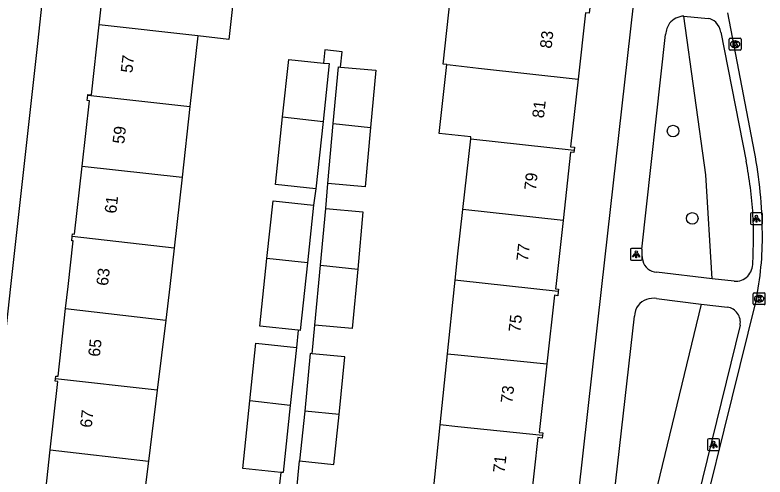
# Model space of a CAD drawing. Extents: x 162026 to 163499, y 387297 to 388169.
# Drawn here: x 162462.5 to 162526, y 387983.9 to 388023 of the extents above; entities that cross this region are included whole.
import ezdxf

# ---------------------------------------------------------------- set-up
doc = ezdxf.new("R2010")
doc.units = 0
for name, color, linetype in [('IMGEO_Boom', 7, 'Continuous'), ('IMGEO_Groenvoorziening', 7, 'Continuous'), ('IMGEO_Kolk', 7, 'Continuous'), ('IMGEO_Lichtpunt', 7, 'Continuous'), ('IMGEO_Pand', 7, 'Continuous'), ('IMGEO_Pand_nummerreeks', 7, 'Continuous'), ('IMGEO_Rijbaan_lokaal_open', 7, 'Continuous'), ('IMGEO_Voetpad_open', 7, 'Continuous')]:
    doc.layers.add(name, color=color, linetype=linetype)

msp = doc.modelspace()

# ---------------------------------------------------------------- linework, layer by layer
at = {"layer": 'IMGEO_Boom'}
for centre in [(162518.202, 388013.15), (162519.829, 388005.773)]:
    msp.add_circle(centre, 0.489, dxfattribs=at)
at = {"layer": 'IMGEO_Groenvoorziening'}
for points in [[(162521.519, 388000.673), (162520.964, 388009.462), (162519.113, 388022.868)], [(162520.592, 387998.525), (162514.819, 387974.734)]]:
    msp.add_lwpolyline(points, dxfattribs=at)
at = {"layer": 'IMGEO_Kolk'}
for p, q in [((162522.956, 388020.067), (162522.956, 388020.919)), ((162523.031, 388020.993), (162523.883, 388020.993)), ((162523.444, 388020.773), (162523.469, 388020.773)), ((162523.957, 388020.919), (162523.957, 388020.067)), ((162523.467, 388020.213), (162523.442, 388020.213)), ((162523.883, 388019.993), (162523.031, 388019.993)), ((162524.977, 387998.552), (162524.977, 387999.404)), ((162525.052, 387999.478), (162525.904, 387999.478)), ((162525.465, 387999.258), (162525.49, 387999.258)), ((162525.978, 387999.404), (162525.978, 387998.552)), ((162525.488, 387998.698), (162525.463, 387998.698)), ((162525.904, 387998.478), (162525.052, 387998.478))]:
    msp.add_line(p, q, dxfattribs=at)
for points in [[(162522.956, 388020.067), (162522.956, 388020.919)], [(162523.031, 388020.993), (162523.883, 388020.993)], [(162523.957, 388020.919), (162523.957, 388020.067)], [(162523.277, 388020.693), (162523.4, 388020.693), (162523.4, 388020.542), (162523.53, 388020.693), (162523.694, 388020.693), (162523.548, 388020.542), (162523.701, 388020.293), (162523.549, 388020.293), (162523.464, 388020.457), (162523.4, 388020.39), (162523.4, 388020.293), (162523.277, 388020.293), (162523.277, 388020.693)], [(162523.883, 388019.993), (162523.031, 388019.993)], [(162524.977, 387998.552), (162524.977, 387999.404)], [(162525.052, 387999.478), (162525.904, 387999.478)], [(162525.978, 387999.404), (162525.978, 387998.552)], [(162525.298, 387999.178), (162525.421, 387999.178), (162525.421, 387999.027), (162525.551, 387999.178), (162525.715, 387999.178), (162525.569, 387999.027), (162525.722, 387998.778), (162525.57, 387998.778), (162525.485, 387998.942), (162525.421, 387998.875), (162525.421, 387998.778), (162525.298, 387998.778), (162525.298, 387999.178)], [(162525.904, 387998.478), (162525.052, 387998.478)]]:
    msp.add_lwpolyline(points, dxfattribs=at)
for centre, start, end in [((162523.033, 388020.917), 91.55205, 178.44795), ((162523.033, 388020.917), 91.55205, 178.44795), ((162523.881, 388020.917), 1.55205, 88.44795), ((162523.881, 388020.917), 1.55205, 88.44795), ((162523.033, 388020.069), 181.55205, 268.44795), ((162523.033, 388020.069), 181.55205, 268.44795), ((162523.881, 388020.069), 271.55205, 358.44795), ((162523.881, 388020.069), 271.55205, 358.44795), ((162525.054, 387999.402), 91.55205, 178.44795), ((162525.054, 387999.402), 91.55205, 178.44795), ((162525.902, 387999.402), 1.55205, 88.44795), ((162525.902, 387999.402), 1.55205, 88.44795), ((162525.054, 387998.554), 181.55205, 268.44795), ((162525.054, 387998.554), 181.55205, 268.44795), ((162525.902, 387998.554), 271.55205, 358.44795), ((162525.902, 387998.554), 271.55205, 358.44795)]:
    msp.add_arc(centre, 0.0765, start, end, dxfattribs=at)
for centre, major_axis, ratio, start_param, end_param in [((162523.443, 388020.493), (-0.387, 0.002), 0.722429, 4.712389, 7.853982), ((162523.468, 388020.493), (-0.39, 0.002), 0.717154, 1.570796, 4.712389), ((162525.464, 387998.978), (-0.387, 0.002), 0.722429, 4.712389, 7.853982), ((162525.489, 387998.978), (-0.39, 0.002), 0.717154, 1.570796, 4.712389)]:
    msp.add_ellipse(centre, major_axis=major_axis, ratio=ratio, start_param=start_param, end_param=end_param, dxfattribs=at)
at = {"layer": 'IMGEO_Lichtpunt'}
for p, q in [((162525.659, 388006.239), (162524.851, 388006.239)), ((162525.659, 388006.239), (162524.851, 388006.239)), ((162524.757, 388006.144), (162524.757, 388005.337)), ((162524.757, 388006.144), (162524.757, 388005.337)), ((162525.753, 388005.337), (162525.753, 388006.144)), ((162525.753, 388005.337), (162525.753, 388006.144)), ((162524.851, 388005.243), (162525.659, 388005.243)), ((162524.851, 388005.243), (162525.659, 388005.243)), ((162514.588, 388003.132), (162514.588, 388002.325)), ((162514.588, 388003.132), (162514.588, 388002.325)), ((162515.49, 388003.227), (162514.682, 388003.227)), ((162515.49, 388003.227), (162514.682, 388003.227)), ((162515.584, 388002.325), (162515.584, 388003.132)), ((162515.584, 388002.325), (162515.584, 388003.132)), ((162514.682, 388002.231), (162515.49, 388002.231)), ((162514.682, 388002.231), (162515.49, 388002.231)), ((162522.028, 387987.137), (162521.22, 387987.137)), ((162522.028, 387987.137), (162521.22, 387987.137)), ((162521.126, 387987.042), (162521.126, 387986.235)), ((162521.126, 387987.042), (162521.126, 387986.235)), ((162522.122, 387986.235), (162522.122, 387987.042)), ((162522.122, 387986.235), (162522.122, 387987.042)), ((162521.22, 387986.141), (162522.028, 387986.141)), ((162521.22, 387986.141), (162522.028, 387986.141))]:
    msp.add_line(p, q, dxfattribs=at)
for points in [[(162525.131, 388005.808), (162525.17, 388005.78), (162524.982, 388005.518), (162524.944, 388005.545), (162525.131, 388005.808)], [(162525.233, 388005.76), (162525.28, 388005.76), (162525.28, 388005.438), (162525.233, 388005.438), (162525.233, 388005.76)], [(162525.343, 388005.78), (162525.381, 388005.807), (162525.568, 388005.545), (162525.529, 388005.517), (162525.343, 388005.78)], [(162514.962, 388002.796), (162515.001, 388002.768), (162514.813, 388002.506), (162514.775, 388002.533), (162514.962, 388002.796)], [(162515.064, 388002.748), (162515.111, 388002.748), (162515.111, 388002.426), (162515.064, 388002.426), (162515.064, 388002.748)], [(162515.174, 388002.768), (162515.212, 388002.795), (162515.399, 388002.533), (162515.36, 388002.505), (162515.174, 388002.768)], [(162521.5, 387986.706), (162521.539, 387986.678), (162521.351, 387986.416), (162521.313, 387986.443), (162521.5, 387986.706)], [(162521.602, 387986.658), (162521.649, 387986.658), (162521.649, 387986.336), (162521.602, 387986.336), (162521.602, 387986.658)], [(162521.712, 387986.678), (162521.75, 387986.705), (162521.937, 387986.443), (162521.898, 387986.415), (162521.712, 387986.678)]]:
    msp.add_lwpolyline(points, dxfattribs=at)
for centre in [(162525.256, 388005.942), (162515.087, 388002.93), (162521.625, 387986.84)]:
    msp.add_circle(centre, 0.0994, dxfattribs=at)
for centre, start, end in [((162524.851, 388006.144), 90, 180), ((162524.851, 388006.144), 90, 180), ((162525.659, 388006.144), 0, 90), ((162525.659, 388006.144), 0, 90), ((162524.851, 388005.337), 180, 270), ((162524.851, 388005.337), 180, 270), ((162525.659, 388005.337), 270, 0), ((162525.659, 388005.337), 270, 360), ((162514.682, 388003.132), 90, 180), ((162514.682, 388003.132), 90, 180), ((162515.49, 388003.132), 0, 90), ((162515.49, 388003.132), 0, 90), ((162514.682, 388002.325), 180, 270), ((162514.682, 388002.325), 180, 270), ((162515.49, 388002.325), 270, 0), ((162515.49, 388002.325), 270, 360), ((162521.22, 387987.042), 90, 180), ((162521.22, 387987.042), 90, 180), ((162522.028, 387987.042), 0, 90), ((162522.028, 387987.042), 0, 90), ((162521.22, 387986.235), 180, 270), ((162521.22, 387986.235), 180, 270), ((162522.028, 387986.235), 270, 0), ((162522.028, 387986.235), 270, 360)]:
    msp.add_arc(centre, 0.0946, start, end, dxfattribs=at)
at = {"layer": 'IMGEO_Pand'}
for points in [[(162469.649, 388022.126), (162470.277, 388027.776), (162470.059, 388027.8), (162470.108, 388028.244), (162475.078, 388027.692), (162478.677, 388027.292), (162481.293, 388027.001), (162480.615, 388020.899), (162477.999, 388021.192)], [(162496.735, 388028.148), (162504.795, 388027.256), (162504.814, 388027.425), (162505.023, 388027.402), (162504.681, 388024.321), (162506.192, 388024.153), (162511.161, 388023.601), (162511.106, 388023.113), (162510.796, 388023.148), (162510.174, 388017.543)], [(162499.066, 388018.779), (162498.742, 388018.815), (162499.376, 388024.518), (162495.552, 388024.943), (162495.572, 388025.123), (162495.585, 388025.241), (162490.606, 388025.794)], [(162468.683, 388016.183), (162468.691, 388016.252), (162468.993, 388016.218), (162469.649, 388022.126)], [(162477.999, 388021.192), (162469.649, 388022.126)], [(162477.999, 388021.192), (162477.335, 388015.216)], [(162485.176, 388014.34), (162485.693, 388019.212), (162488.618, 388018.901)], [(162488.618, 388018.901), (162489.121, 388018.848), (162488.601, 388013.957)], [(162489.458, 388013.8), (162489.898, 388018.577), (162490.077, 388018.561)], [(162490.077, 388018.561), (162493.054, 388018.287), (162492.609, 388013.45)], [(162501.081, 388012.507), (162501.098, 388012.657), (162498.418, 388012.955), (162499.066, 388018.779)], [(162499.066, 388018.779), (162499.359, 388018.746), (162501.744, 388018.481), (162510.174, 388017.543)], [(162510.174, 388017.543), (162509.538, 388011.818), (162509.859, 388011.783), (162509.831, 388011.533)], [(162468.221, 388010.184), (162468.834, 388015.701), (162468.632, 388015.723), (162468.683, 388016.183)], [(162468.683, 388016.183), (162477.335, 388015.216)], [(162477.335, 388015.216), (162476.672, 388009.24)], [(162487.997, 388008.258), (162484.569, 388008.622), (162485.176, 388014.34)], [(162485.176, 388014.34), (162488.601, 388013.957)], [(162488.601, 388013.957), (162487.997, 388008.258)], [(162488.99, 388008.722), (162489.458, 388013.8)], [(162489.458, 388013.8), (162492.609, 388013.45)], [(162492.609, 388013.45), (162492.146, 388008.431), (162488.99, 388008.722)], [(162500.417, 388006.533), (162501.081, 388012.507)], [(162501.081, 388012.507), (162509.831, 388011.533)], [(162509.831, 388011.533), (162509.809, 388011.335), (162509.534, 388011.366), (162508.893, 388005.591)], [(162467.384, 388004.227), (162467.409, 388004.452), (162467.582, 388004.432), (162468.221, 388010.184)], [(162468.221, 388010.184), (162476.672, 388009.24)], [(162476.672, 388009.24), (162476.008, 388003.263)], [(162483.849, 388002.387), (162484.366, 388007.259), (162487.794, 388006.895)], [(162487.794, 388006.895), (162487.274, 388002.004)], [(162488.376, 388001.824), (162488.817, 388006.602)], [(162488.817, 388006.602), (162491.973, 388006.312), (162491.528, 388001.474)], [(162499.771, 388000.558), (162500, 388002.781), (162500.417, 388006.533)], [(162508.893, 388005.591), (162500.417, 388006.533)], [(162508.893, 388005.591), (162508.272, 388000), (162508.25, 387999.803), (162508.505, 387999.775), (162508.484, 387999.589)], [(162466.82, 387998.148), (162467.027, 388000), (162467.459, 388003.872), (162467.346, 388003.885), (162467.384, 388004.227)], [(162476.008, 388003.263), (162467.384, 388004.227)], [(162476.008, 388003.263), (162475.645, 388000), (162475.296, 387997.176)], [(162486.502, 387996.323), (162483.242, 387996.669), (162483.849, 388002.387)], [(162487.274, 388002.004), (162483.849, 388002.387)], [(162487.274, 388002.004), (162486.67, 387996.305), (162486.502, 387996.323)], [(162487.909, 387996.747), (162488.376, 388001.824)], [(162488.376, 388001.824), (162491.528, 388001.474)], [(162491.528, 388001.474), (162491.065, 387996.456), (162487.909, 387996.747)], [(162499.128, 387994.329), (162499.713, 388000), (162499.771, 388000.558)], [(162508.484, 387999.589), (162500, 388000.532), (162499.771, 388000.558)], [(162508.484, 387999.589), (162508.444, 387999.234), (162508.16, 387999.266), (162507.516, 387993.468)], [(162465.972, 387992.22), (162465.996, 387992.438), (162466.181, 387992.423), (162466.82, 387998.148)], [(162466.82, 387998.148), (162475.296, 387997.176)], [(162475.296, 387997.176), (162474.561, 387991.235)], [(162482.4, 387990.336), (162482.919, 387995.231), (162486.347, 387994.867)], [(162486.347, 387994.867), (162485.824, 387989.943)], [(162487.686, 387994.328), (162487.491, 387994.346), (162487.042, 387989.484)], [(162489.944, 387989.186), (162490.446, 387994.074), (162487.686, 387994.328)], [(162498.506, 387988.307), (162499.128, 387994.329)], [(162499.128, 387994.329), (162500, 387994.239), (162507.516, 387993.468)], [(162507.516, 387993.468), (162506.871, 387987.668), (162507.176, 387987.634), (162507.152, 387987.42)], [(162465.519, 387986.205), (162466.16, 387991.975), (162465.947, 387991.999), (162465.972, 387992.22)], [(162474.561, 387991.235), (162465.972, 387992.22)], [(162474.561, 387991.235), (162473.821, 387985.253)], [(162485.014, 387984.299), (162481.795, 387984.641), (162482.4, 387990.336)], [(162485.824, 387989.943), (162482.4, 387990.336)], [(162485.824, 387989.943), (162485.223, 387984.277), (162485.014, 387984.299)], [(162487.042, 387989.484), (162486.609, 387985.268)], [(162486.609, 387985.268), (162489.511, 387984.97), (162489.944, 387989.186)], [(162489.944, 387989.186), (162487.042, 387989.484)], [(162497.904, 387982.525), (162498.506, 387988.307)], [(162507.152, 387987.42), (162500, 387988.154), (162498.506, 387988.307)], [(162507.152, 387987.42), (162507.128, 387987.204), (162506.768, 387987.244), (162506.142, 387981.608)], [(162464.579, 387980.17), (162464.611, 387980.463), (162464.878, 387980.433), (162465.519, 387986.205)], [(162465.519, 387986.205), (162473.821, 387985.253)], [(162473.821, 387985.253), (162473.072, 387979.197)]]:
    msp.add_lwpolyline(points, dxfattribs=at)
at = {"layer": 'IMGEO_Rijbaan_lokaal_open'}
for points in [[(162525.093, 388011.406), (162522.829, 388023.148)], [(162514.802, 387956.907), (162518.487, 387971.582), (162525.22, 387998.806)]]:
    msp.add_lwpolyline(points, dxfattribs=at)
for centre, radius, start, end in [((162487.969, 388004.351), 37.788, 0.26675, 10.76011), ((162498.452, 388004.204), 27.307, 348.59823, 0.67709)]:
    msp.add_arc(centre, radius, start, end, dxfattribs=at)
at = {"layer": 'IMGEO_Voetpad_open'}
for points in [[(162519.936, 388069.141), (162512.154, 388000), (162507.826, 387961.519)], [(162465.615, 388031.666), (162464.48, 388020.792), (162462.159, 388000), (162461.579, 387994.806)], [(162519.113, 388022.868), (162521.165, 388022.657)], [(162522.251, 388021.523), (162524.386, 388010.608)], [(162515.573, 388003.166), (162517.562, 388021.325)], [(162490.077, 388018.561), (162490.221, 388019.852), (162488.743, 388020.017), (162488.618, 388018.901)], [(162488.817, 388006.602), (162488.99, 388008.722)], [(162487.997, 388008.258), (162487.794, 388006.895)], [(162521.519, 388000.673), (162516.809, 388001.233)], [(162523.381, 388000.451), (162521.519, 388000.673)], [(162516.813, 387998.985), (162520.592, 387998.525)], [(162520.592, 387998.525), (162522.797, 387998.256)], [(162512.564, 387976.628), (162514.933, 387997.495)], [(162487.686, 387994.328), (162487.909, 387996.747)], [(162523.869, 387996.746), (162518.677, 387975.65)], [(162486.502, 387996.323), (162486.347, 387994.867)], [(162486.336, 387982.608), (162486.609, 387985.268)], [(162485.014, 387984.299), (162484.858, 387982.829)]]:
    msp.add_lwpolyline(points, dxfattribs=at)
for centre, radius, start, end in [((162519.221, 388021.121), 1.751, 93.5367, 139.14017), ((162519.762, 388021.072), 2.214, 147.3696, 173.43851), ((162521.082, 388021.609), 1.051, 44.88687, 85.497), ((162520.33, 388021.062), 1.975, 13.49602, 40.73589), ((162487.157, 388003.587), 37.885, 3.84637, 10.68061), ((162492.303, 388004.233), 32.709, 356.12147, 3.3205), ((162518.692, 388002.865), 3.134, 174.48389, 192.43484), ((162516.85, 388002.485), 1.253, 193.63349, 268.13849), ((162523.467, 388001.922), 1.473, 266.65788, 3.85532), ((162516.498, 387997.4), 1.616, 78.75304, 140.96098), ((162516.875, 387997.356), 1.947, 146.95616, 175.91342), ((162522.626, 387996.999), 1.269, 348.50069, 82.24377)]:
    msp.add_arc(centre, radius, start, end, dxfattribs=at)

# ---------------------------------------------------------------- texts
at = {"layer": 'IMGEO_Pand_nummerreeks'}
for s, rotation, p in [('83', 83.68622, (162507.922, 388020.093)), ('57', 83.4513, (162472.461, 388018.028)), ('81', 83.68622, (162507.271, 388014.207)), ('59', 83.45336, (162471.771, 388012.03)), ('79', 83.68431, (162506.595, 388008.098)), ('61', 83.45336, (162471.096, 388006.144)), ('77', 83.68431, (162505.931, 388002.1)), ('63', 83.45336, (162470.395, 388000.034)), ('75', 83.68431, (162505.268, 387996.103)), ('65', 83.45336, (162469.706, 387994.036)), ('73', 83.68431, (162504.604, 387990.106)), ('67', 83.45336, (162469.018, 387988.038)), ('71', 83.68431, (162503.953, 387984.22))]:
    msp.add_text(s, height=1, rotation=rotation, dxfattribs=at).set_placement(p)

doc.saveas('drawing.dxf')
